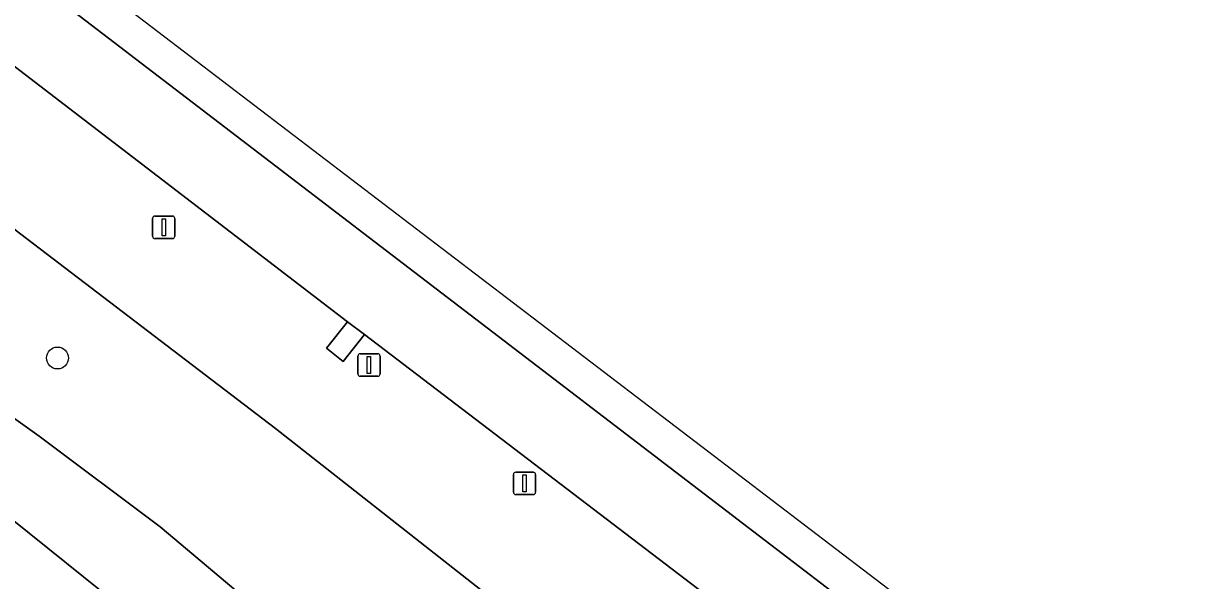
# Model space of a CAD drawing. Extents: x 157445 to 158888, y 383061 to 384688.
# Drawn here: x 158815.9 to 158868.2, y 383854 to 383878.9 of the extents above; entities that cross this region are included whole.
import ezdxf

# ---------------------------------------------------------------- set-up
doc = ezdxf.new("R2010")
doc.units = 0
for name, color, linetype in [('IMGEO_Berm_groen', 7, 'Continuous'), ('IMGEO_Boom', 7, 'Continuous'), ('IMGEO_Lichtmast', 7, 'Continuous'), ('IMGEO_Rijbaan_lokaal_open', 7, 'Continuous'), ('IMGEO_Rijbaan_regionaal_gesloten', 7, 'Continuous')]:
    doc.layers.add(name, color=color, linetype=linetype)

msp = doc.modelspace()

# ---------------------------------------------------------------- linework, layer by layer
at = {"layer": 'IMGEO_Berm_groen'}
for points in [[(158646.74, 384004.999), (158645.703, 384003.646), (158687.181, 383968.159), (158703.439, 383955.63), (158757.791, 383913.745), (158827.197, 383860.786), (158851.178, 383841.957)], [(158718.045, 383941.66), (158738.186, 383924.925), (158751.782, 383914.377), (158762.813, 383904.622), (158779.506, 383891.614), (158797.789, 383874.658), (158800.889, 383871.978), (158806.992, 383867.33), (158816.65, 383860.455), (158822.055, 383856.403), (158845.271, 383836.873), (158845.548, 383836.906), (158845.727, 383835.86), (158853.302, 383837.253), (158859.384, 383838.09), (158860.856, 383838.764), (158860.23, 383839.24), (158859.829, 383839.546), (158857.191, 383841.557)], [(158741.588, 383916.477), (158793.425, 383872.101), (158795.15, 383870.564), (158797.208, 383868.573), (158799.43, 383866.26), (158801.346, 383864.109), (158803.078, 383861.626), (158808.027, 383861.888), (158809.654, 383861.36), (158825.983, 383848.262), (158835.665, 383837.879), (158840.516, 383834.388), (158845.537, 383834.988), (158845.271, 383836.873), (158822.055, 383856.403), (158816.65, 383860.455), (158806.992, 383867.33), (158800.889, 383871.978), (158797.789, 383874.658), (158779.506, 383891.614), (158762.813, 383904.622)], [(158851.178, 383841.957), (158827.197, 383860.786), (158757.791, 383913.745)], [(158857.191, 383841.557), (158857.715, 383842.287), (158860.752, 383839.989), (158862.742, 383840.942), (158847.117, 383852.827), (158846.183, 383851.638), (158845.439, 383852.229), (158846.373, 383853.407), (158831.177, 383864.989), (158830.226, 383863.782), (158829.482, 383864.373), (158830.416, 383865.551), (158814.478, 383877.767)], [(158825.983, 383848.262), (158809.654, 383861.36), (158808.027, 383861.888), (158803.078, 383861.626), (158800.776, 383861.503)]]:
    msp.add_lwpolyline(points, dxfattribs=at)
at = {"layer": 'IMGEO_Boom'}
msp.add_circle((158817.462, 383863.942), 0.489, dxfattribs=at)
at = {"layer": 'IMGEO_Lichtmast'}
for p, q in [((158821.713, 383869.377), (158821.713, 383870.177)), ((158821.713, 383870.177), (158821.713, 383869.377)), ((158821.813, 383870.277), (158822.603, 383870.277)), ((158822.603, 383870.277), (158821.813, 383870.277)), ((158822.703, 383870.177), (158822.703, 383869.377)), ((158822.703, 383869.377), (158822.703, 383870.177)), ((158822.603, 383869.277), (158821.813, 383869.277)), ((158821.813, 383869.277), (158822.603, 383869.277)), ((158830.983, 383864.129), (158831.773, 383864.129)), ((158831.773, 383864.129), (158830.983, 383864.129)), ((158830.883, 383863.229), (158830.883, 383864.029)), ((158830.883, 383864.029), (158830.883, 383863.229)), ((158831.873, 383864.029), (158831.873, 383863.229)), ((158831.873, 383863.229), (158831.873, 383864.029)), ((158831.773, 383863.129), (158830.983, 383863.129)), ((158830.983, 383863.129), (158831.773, 383863.129)), ((158837.833, 383857.942), (158837.833, 383858.742)), ((158837.833, 383858.742), (158837.833, 383857.942)), ((158837.933, 383858.842), (158838.723, 383858.842)), ((158838.723, 383858.842), (158837.933, 383858.842)), ((158838.823, 383858.742), (158838.823, 383857.942)), ((158838.823, 383857.942), (158838.823, 383858.742)), ((158838.723, 383857.842), (158837.933, 383857.842)), ((158837.933, 383857.842), (158838.723, 383857.842))]:
    msp.add_line(p, q, dxfattribs=at)
for points in [[(158822.133, 383870.152), (158822.283, 383870.152), (158822.283, 383869.402), (158822.133, 383869.402), (158822.133, 383870.152)], [(158831.303, 383864.004), (158831.453, 383864.004), (158831.453, 383863.254), (158831.303, 383863.254), (158831.303, 383864.004)], [(158838.253, 383858.717), (158838.403, 383858.717), (158838.403, 383857.967), (158838.253, 383857.967), (158838.253, 383858.717)]]:
    msp.add_lwpolyline(points, dxfattribs=at)
for centre, start, end in [((158821.813, 383870.177), 90, 180), ((158821.813, 383870.177), 90, 180), ((158822.603, 383870.177), 0, 90), ((158822.603, 383870.177), 360, 90), ((158821.813, 383869.377), 180, 270), ((158821.813, 383869.377), 180, 270), ((158822.603, 383869.377), 270, 0), ((158822.603, 383869.377), 270, 0), ((158830.983, 383864.029), 90, 180), ((158830.983, 383864.029), 90, 180), ((158831.773, 383864.029), 0, 90), ((158831.773, 383864.029), 360, 90), ((158830.983, 383863.229), 180, 270), ((158830.983, 383863.229), 180, 270), ((158831.773, 383863.229), 270, 0), ((158831.773, 383863.229), 270, 0), ((158837.933, 383858.742), 90, 180), ((158837.933, 383858.742), 90, 180), ((158838.723, 383858.742), 0, 90), ((158838.723, 383858.742), 360, 90), ((158837.933, 383857.942), 180, 270), ((158837.933, 383857.942), 180, 270), ((158838.723, 383857.942), 270, 0), ((158838.723, 383857.942), 270, 0)]:
    msp.add_arc(centre, 0.1, start, end, dxfattribs=at)
at = {"layer": 'IMGEO_Rijbaan_lokaal_open'}
msp.add_lwpolyline([(158831.177, 383864.989), (158830.416, 383865.551), (158829.482, 383864.373), (158830.226, 383863.782)], close=True, dxfattribs=at)
at = {"layer": 'IMGEO_Rijbaan_regionaal_gesloten'}
msp.add_lwpolyline([(158868.176, 383843.253), (158785.821, 383906.07), (158729.784, 383948.814), (158647.356, 384011.687), (158597.855, 384049.125), (158596.641, 384048.238), (158664.84, 383996.262), (158694.763, 383973.599), (158726.719, 383949.16), (158748.405, 383932.576), (158815.5, 383881.483), (158866.497, 383842.464)], close=True, dxfattribs=at)
msp.add_lwpolyline([(158736.346, 383937.332), (158749.959, 383926.982), (158750.71, 383926.405), (158765.903, 383914.828), (158766.651, 383914.238), (158781.851, 383902.649), (158782.592, 383902.077), (158797.772, 383890.501), (158798.508, 383889.95), (158813.721, 383878.363), (158814.478, 383877.767), (158830.416, 383865.551), (158831.177, 383864.989), (158846.373, 383853.407), (158847.117, 383852.827), (158862.742, 383840.942), (158862.939, 383840.792), (158865.914, 383842.19), (158866.497, 383842.464), (158815.5, 383881.483), (158748.405, 383932.576), (158726.719, 383949.16)], dxfattribs=at)

doc.saveas('drawing.dxf')
